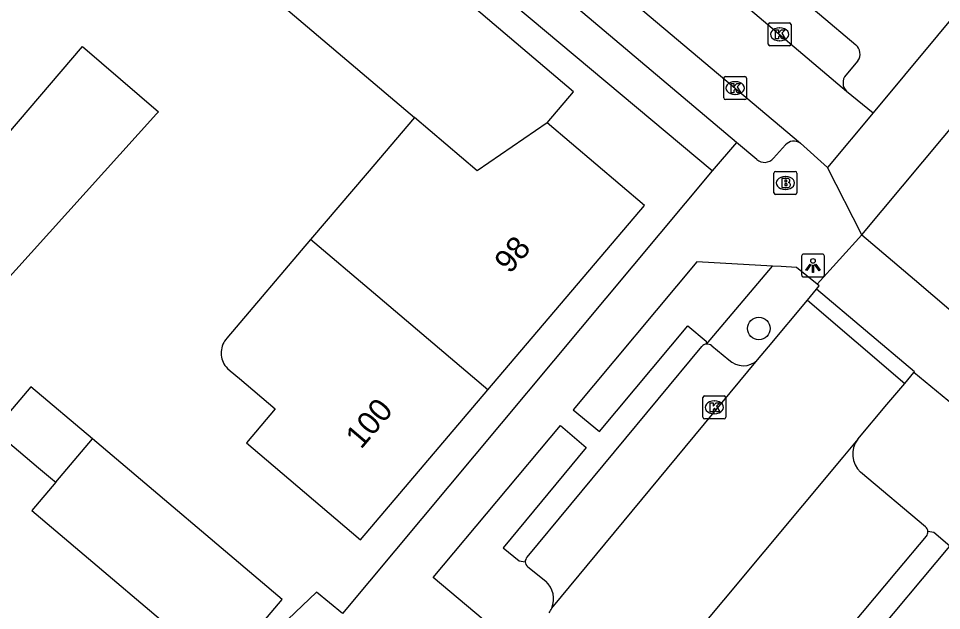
# Model space of a CAD drawing. Extents: x 162532 to 163264, y 381233 to 382042.
# Drawn here: x 162870.32 to 162910.58, y 381558.22 to 381584.03 of the extents above; entities that cross this region are included whole.
import ezdxf

# ---------------------------------------------------------------- set-up
doc = ezdxf.new("R2010")
doc.units = 0
for name, color, linetype in [('IMGEO_Boom', 7, 'Continuous'), ('IMGEO_Brandkraan', 7, 'Continuous'), ('IMGEO_Groenvoorziening', 7, 'Continuous'), ('IMGEO_Kolk', 7, 'Continuous'), ('IMGEO_Lichtpunt', 7, 'Continuous'), ('IMGEO_Pand', 7, 'Continuous'), ('IMGEO_Pand_nummerreeks', 7, 'Continuous'), ('IMGEO_Parkeervlak_open', 7, 'Continuous'), ('IMGEO_Rijbaan_lokaal_open', 7, 'Continuous'), ('IMGEO_Voetpad_open', 7, 'Continuous')]:
    doc.layers.add(name, color=color, linetype=linetype)

msp = doc.modelspace()

# ---------------------------------------------------------------- linework, layer by layer
at = {"layer": 'IMGEO_Boom'}
msp.add_circle((162902.611, 381570.514), 0.489, dxfattribs=at)
at = {"layer": 'IMGEO_Brandkraan'}
for p, q in [((162903.268, 381576.435), (162903.268, 381577.287)), ((162903.343, 381577.361), (162904.195, 381577.361)), ((162904.269, 381577.287), (162904.269, 381576.435)), ((162903.756, 381577.141), (162903.781, 381577.141)), ((162903.779, 381576.581), (162903.754, 381576.581)), ((162904.195, 381576.361), (162903.343, 381576.361))]:
    msp.add_line(p, q, dxfattribs=at)
for points in [[(162903.268, 381576.435), (162903.268, 381577.287)], [(162903.343, 381577.361), (162904.195, 381577.361)], [(162904.269, 381577.287), (162904.269, 381576.435)], [(162903.616, 381577.061), (162903.616, 381576.661), (162903.829, 381576.661)], [(162903.847, 381577.061), (162903.616, 381577.061)], [(162903.795, 381576.98), (162903.741, 381576.98), (162903.741, 381576.904)], [(162903.741, 381576.904), (162903.794, 381576.904)], [(162903.803, 381576.828), (162903.741, 381576.828), (162903.741, 381576.747)], [(162903.741, 381576.747), (162903.803, 381576.747)], [(162904.195, 381576.361), (162903.343, 381576.361)]]:
    msp.add_lwpolyline(points, dxfattribs=at)
for centre, radius, start, end in [((162903.345, 381577.285), 0.0765, 91.552, 178.448), ((162903.345, 381577.285), 0.0765, 91.552, 178.448), ((162904.193, 381577.285), 0.0765, 1.552, 88.448), ((162904.193, 381577.285), 0.0765, 1.552, 88.448), ((162903.796, 381576.942), 0.0379, 267.8285, 90.9355), ((162903.851, 381576.916), 0.145, 59.4692, 91.5367), ((162903.876, 381576.963), 0.0922, 285.5137, 58.1501), ((162903.881, 381576.771), 0.105, 301.3115, 78.989), ((162903.804, 381576.787), 0.0404, 269.8759, 90.5077), ((162903.835, 381576.912), 0.251, 268.6676, 293.5347), ((162903.345, 381576.437), 0.0765, 181.552, 268.448), ((162903.345, 381576.437), 0.0765, 181.552, 268.448), ((162904.193, 381576.437), 0.0765, 271.552, 358.448), ((162904.193, 381576.437), 0.0765, 271.552, 358.448)]:
    msp.add_arc(centre, radius, start, end, dxfattribs=at)
for centre, major_axis, ratio, start_param, end_param in [((162903.755, 381576.861), (-0.387, 0.002), 0.722429, 4.712389, 7.853982), ((162903.78, 381576.861), (-0.39, 0.002), 0.717154, 1.570796, 4.712389)]:
    msp.add_ellipse(centre, major_axis=major_axis, ratio=ratio, start_param=start_param, end_param=end_param, dxfattribs=at)
at = {"layer": 'IMGEO_Groenvoorziening'}
msp.add_lwpolyline([(162900.329, 381569.835), (162903.202, 381573.233)], dxfattribs=at)
at = {"layer": 'IMGEO_Kolk'}
for p, q in [((162903.018, 381582.914), (162903.018, 381583.766)), ((162903.093, 381583.84), (162903.945, 381583.84)), ((162904.019, 381583.766), (162904.019, 381582.914)), ((162903.506, 381583.62), (162903.531, 381583.62)), ((162903.529, 381583.06), (162903.504, 381583.06)), ((162903.945, 381582.84), (162903.093, 381582.84)), ((162901.077, 381580.57), (162901.077, 381581.422)), ((162901.152, 381581.496), (162902.004, 381581.496)), ((162902.078, 381581.422), (162902.078, 381580.57)), ((162901.565, 381581.276), (162901.59, 381581.276)), ((162902.004, 381580.496), (162901.152, 381580.496)), ((162901.588, 381580.716), (162901.563, 381580.716)), ((162900.168, 381566.649), (162900.168, 381567.501)), ((162900.243, 381567.575), (162901.095, 381567.575)), ((162900.656, 381567.355), (162900.681, 381567.355)), ((162901.169, 381567.501), (162901.169, 381566.649)), ((162900.679, 381566.795), (162900.654, 381566.795)), ((162901.095, 381566.575), (162900.243, 381566.575))]:
    msp.add_line(p, q, dxfattribs=at)
for points in [[(162903.018, 381582.914), (162903.018, 381583.766)], [(162903.093, 381583.84), (162903.945, 381583.84)], [(162904.019, 381583.766), (162904.019, 381582.914)], [(162903.339, 381583.54), (162903.462, 381583.54), (162903.462, 381583.389), (162903.592, 381583.54), (162903.756, 381583.54), (162903.61, 381583.389), (162903.763, 381583.14), (162903.611, 381583.14), (162903.526, 381583.304), (162903.462, 381583.237), (162903.462, 381583.14), (162903.339, 381583.14), (162903.339, 381583.54)], [(162903.945, 381582.84), (162903.093, 381582.84)], [(162901.077, 381580.57), (162901.077, 381581.422)], [(162901.152, 381581.496), (162902.004, 381581.496)], [(162902.078, 381581.422), (162902.078, 381580.57)], [(162901.398, 381581.196), (162901.521, 381581.196), (162901.521, 381581.045), (162901.651, 381581.196), (162901.815, 381581.196), (162901.669, 381581.045), (162901.822, 381580.796), (162901.67, 381580.796), (162901.585, 381580.96), (162901.521, 381580.893), (162901.521, 381580.796), (162901.398, 381580.796), (162901.398, 381581.196)], [(162902.004, 381580.496), (162901.152, 381580.496)], [(162900.168, 381566.649), (162900.168, 381567.501)], [(162900.243, 381567.575), (162901.095, 381567.575)], [(162900.489, 381567.275), (162900.612, 381567.275), (162900.612, 381567.124), (162900.742, 381567.275), (162900.906, 381567.275), (162900.76, 381567.124), (162900.913, 381566.875), (162900.761, 381566.875), (162900.676, 381567.039), (162900.612, 381566.972), (162900.612, 381566.875), (162900.489, 381566.875), (162900.489, 381567.275)], [(162901.169, 381567.501), (162901.169, 381566.649)], [(162901.095, 381566.575), (162900.243, 381566.575)]]:
    msp.add_lwpolyline(points, dxfattribs=at)
for centre, start, end in [((162903.095, 381583.764), 91.552, 178.448), ((162903.095, 381583.764), 91.552, 178.448), ((162903.943, 381583.764), 1.552, 88.448), ((162903.943, 381583.764), 1.552, 88.448), ((162903.095, 381582.916), 181.552, 268.448), ((162903.095, 381582.916), 181.552, 268.448), ((162903.943, 381582.916), 271.552, 358.448), ((162903.943, 381582.916), 271.552, 358.448), ((162901.154, 381581.42), 91.552, 178.448), ((162901.154, 381581.42), 91.552, 178.448), ((162902.002, 381581.42), 1.552, 88.448), ((162902.002, 381581.42), 1.552, 88.448), ((162901.154, 381580.572), 181.552, 268.448), ((162901.154, 381580.572), 181.552, 268.448), ((162902.002, 381580.572), 271.552, 358.448), ((162902.002, 381580.572), 271.552, 358.448), ((162900.245, 381567.499), 91.552, 178.448), ((162900.245, 381567.499), 91.552, 178.448), ((162901.093, 381567.499), 1.552, 88.448), ((162901.093, 381567.499), 1.552, 88.448), ((162900.245, 381566.651), 181.552, 268.448), ((162900.245, 381566.651), 181.552, 268.448), ((162901.093, 381566.651), 271.552, 358.448), ((162901.093, 381566.651), 271.552, 358.448)]:
    msp.add_arc(centre, 0.0765, start, end, dxfattribs=at)
for centre, major_axis, ratio, start_param, end_param in [((162903.505, 381583.34), (-0.387, 0.002), 0.722429, 4.712389, 7.853982), ((162903.53, 381583.34), (-0.39, 0.002), 0.717154, 1.570796, 4.712389), ((162901.564, 381580.996), (-0.387, 0.002), 0.722429, 4.712389, 7.853982), ((162901.589, 381580.996), (-0.39, 0.002), 0.717154, 1.570796, 4.712389), ((162900.655, 381567.075), (-0.387, 0.002), 0.722429, 4.712389, 7.853982), ((162900.68, 381567.075), (-0.39, 0.002), 0.717154, 1.570796, 4.712389)]:
    msp.add_ellipse(centre, major_axis=major_axis, ratio=ratio, start_param=start_param, end_param=end_param, dxfattribs=at)
at = {"layer": 'IMGEO_Lichtpunt'}
for p, q in [((162904.471, 381573.662), (162904.471, 381572.855)), ((162904.471, 381573.662), (162904.471, 381572.855)), ((162905.373, 381573.757), (162904.565, 381573.757)), ((162905.373, 381573.757), (162904.565, 381573.757)), ((162905.467, 381572.855), (162905.467, 381573.662)), ((162905.467, 381572.855), (162905.467, 381573.662)), ((162904.565, 381572.761), (162905.373, 381572.761)), ((162904.565, 381572.761), (162905.373, 381572.761))]:
    msp.add_line(p, q, dxfattribs=at)
for points in [[(162904.845, 381573.326), (162904.884, 381573.298), (162904.696, 381573.036), (162904.658, 381573.063), (162904.845, 381573.326)], [(162904.947, 381573.278), (162904.994, 381573.278), (162904.994, 381572.956), (162904.947, 381572.956), (162904.947, 381573.278)], [(162905.057, 381573.298), (162905.095, 381573.325), (162905.282, 381573.063), (162905.243, 381573.035), (162905.057, 381573.298)]]:
    msp.add_lwpolyline(points, dxfattribs=at)
msp.add_circle((162904.97, 381573.46), 0.0994, dxfattribs=at)
for centre, start, end in [((162904.565, 381573.662), 90, 180), ((162904.565, 381573.662), 90, 180), ((162905.373, 381573.662), 0, 90), ((162905.373, 381573.662), 0, 90), ((162904.565, 381572.855), 180, 270), ((162904.565, 381572.855), 180, 270), ((162905.373, 381572.855), 270, 0), ((162905.373, 381572.855), 270, 360)]:
    msp.add_arc(centre, 0.0946, start, end, dxfattribs=at)
at = {"layer": 'IMGEO_Pand'}
for points in [[(162893.38, 381579.487), (162894.527, 381580.837), (162884.53, 381589.327), (162884.283, 381589.035), (162883.011, 381590.114), (162883.302, 381590.457), (162880.832, 381592.553), (162877.332, 381588.429), (162879.785, 381586.346), (162887.587, 381579.72)], [(162868.178, 381577.048), (162868.443, 381577.356), (162873.111, 381582.806), (162876.427, 381579.966), (162876.349, 381579.88), (162868.589, 381571.294), (162865.868, 381573.753)], [(162887.587, 381579.72), (162885.527, 381577.293), (162883.064, 381574.393)], [(162893.38, 381579.487), (162890.332, 381577.389), (162887.587, 381579.72)], [(162890.789, 381567.833), (162897.624, 381575.882), (162893.38, 381579.487)], [(162883.064, 381574.393), (162879.408, 381570.087), (162879.361, 381570.032), (162879.314, 381569.966), (162879.273, 381569.897), (162879.237, 381569.824), (162879.208, 381569.748), (162879.185, 381569.67), (162879.17, 381569.591), (162879.161, 381569.51), (162879.158, 381569.43), (162879.163, 381569.349), (162879.175, 381569.269), (162879.193, 381569.191), (162879.217, 381569.114), (162879.249, 381569.04), (162879.286, 381568.969), (162879.329, 381568.901), (162879.378, 381568.837), (162879.432, 381568.777), (162879.56, 381568.668), (162879.96, 381568.329), (162881.515, 381567.008), (162880.261, 381565.532), (162881.427, 381564.541), (162885.242, 381561.301), (162890.789, 381567.833)], [(162890.789, 381567.833), (162885.808, 381572.063), (162883.064, 381574.393)], [(162873.548, 381565.702), (162870.856, 381567.978), (162869.256, 381566.086), (162871.203, 381564.44), (162871.811, 381563.926), (162871.95, 381563.809)], [(162871.95, 381563.809), (162870.908, 381562.575), (162879.183, 381555.579), (162881.825, 381558.705), (162873.548, 381565.702)], [(162871.95, 381563.809), (162873.548, 381565.702)]]:
    msp.add_lwpolyline(points, dxfattribs=at)
at = {"layer": 'IMGEO_Parkeervlak_open'}
for points in [[(162900.554, 381569.763), (162901.297, 381569.154)], [(162909.875, 381561.871), (162907.049, 381564.251)], [(162892.532, 381560.128), (162893.314, 381559.495)]]:
    msp.add_lwpolyline(points, dxfattribs=at)
for centre, radius, start, end in [((162900.357, 381569.536), 0.3, 49.1064, 95.4042), ((162901.929, 381569.785), 0.893, 224.9532, 314.4087), ((162907.752, 381565.033), 1.051, 141.584, 228.0557), ((162909.697, 381561.645), 0.288, 4.0282, 51.7408), ((162892.693, 381560.346), 0.271, 181.9459, 233.5711), ((162892.621, 381558.722), 1.038, 337.2071, 48.1188)]:
    msp.add_arc(centre, radius, start, end, dxfattribs=at)
at = {"layer": 'IMGEO_Rijbaan_lokaal_open'}
for points in [[(162871.13, 381610.785), (162906.436, 381580.866)], [(162892.51, 381588.641), (162904.423, 381578.598)], [(162907.106, 381574.604), (162912.426, 381580.96), (162914.72, 381579.007), (162917.013, 381577.055)], [(162906.436, 381580.866), (162907.601, 381579.919)], [(162907.601, 381579.919), (162905.609, 381577.531)], [(162905.609, 381577.531), (162904.423, 381578.598)], [(162907.106, 381574.604), (162909.403, 381572.645), (162911.7, 381570.686)], [(162904.73, 381571.749), (162905.127, 381572.235)], [(162909.372, 381568.592), (162909.396, 381568.621), (162905.127, 381572.235)], [(162902.554, 381569.147), (162903.026, 381569.713), (162904.73, 381571.749)], [(162904.73, 381571.749), (162908.971, 381568.12)], [(162893.578, 381558.32), (162902.554, 381569.147)], [(162908.971, 381568.12), (162909.372, 381568.592)], [(162906.928, 381565.686), (162908.197, 381567.208), (162908.971, 381568.12)], [(162906.928, 381565.686), (162906.274, 381564.903), (162897.631, 381554.54)]]:
    msp.add_lwpolyline(points, dxfattribs=at)
msp.add_arc((162892.635, 381558.713), 1.022, 324.2378, 337.3672, dxfattribs=at)
at = {"layer": 'IMGEO_Voetpad_open'}
for points in [[(162900.572, 381577.383), (162871.412, 381601.803)], [(162896.818, 381591.315), (162905.255, 381584.216), (162906.836, 381582.885)], [(162901.643, 381578.628), (162892.144, 381586.646)], [(162911.768, 381584.95), (162907.601, 381579.919)], [(162906.928, 381582.179), (162906.408, 381581.559)], [(162901.643, 381578.628), (162900.572, 381577.383)], [(162902.521, 381577.886), (162901.643, 381578.628)], [(162903.774, 381578.517), (162903.243, 381577.936)], [(162900.572, 381577.383), (162884.449, 381558.086), (162883.315, 381559.022), (162866.892, 381543.375)], [(162907.106, 381574.604), (162905.609, 381577.531)], [(162905.159, 381572.449), (162907.106, 381574.604)], [(162903.202, 381573.233), (162899.902, 381573.417), (162894.519, 381566.973), (162895.668, 381566.02), (162899.513, 381570.634), (162900.314, 381569.959), (162900.329, 381569.835)], [(162905.159, 381572.449), (162904.256, 381573.171), (162903.58, 381573.212), (162903.202, 381573.233)], [(162905.127, 381572.235), (162905.246, 381572.38), (162905.159, 381572.449)], [(162892.506, 381560.544), (162900.123, 381569.728)], [(162911.586, 381566.758), (162909.372, 381568.592)], [(162891.318, 381557.215), (162888.409, 381559.66), (162893.954, 381566.283), (162895.079, 381565.332), (162891.46, 381560.955), (162892.159, 381560.38), (162892.422, 381560.337)], [(162915.836, 381563.236), (162909.104, 381555.181), (162907.29, 381556.659), (162910.946, 381561.03), (162910.248, 381561.62), (162909.984, 381561.665)], [(162902.258, 381552.322), (162908.634, 381559.918), (162909.922, 381561.463)]]:
    msp.add_lwpolyline(points, dxfattribs=at)
for centre, radius, start, end in [((162906.496, 381582.482), 0.528, 324.9965, 49.8525), ((162906.774, 381581.227), 0.494, 137.736, 226.8915), ((162904.143, 381578.204), 0.483, 54.5303, 139.698), ((162902.858, 381578.26), 0.504, 228.0173, 319.9057), ((162900.354, 381569.535), 0.301, 94.7811, 140.1152), ((162909.694, 381561.644), 0.291, 321.6606, 4.2137), ((162892.698, 381560.345), 0.276, 134.07, 181.7557)]:
    msp.add_arc(centre, radius, start, end, dxfattribs=at)

# ---------------------------------------------------------------- texts
at = {"layer": 'IMGEO_Pand_nummerreeks'}
for s, rotation, p in [('98', 49.6625, (162891.753, 381572.861)), ('100', 49.664, (162885.264, 381565.22))]:
    msp.add_text(s, height=1, rotation=rotation, dxfattribs=at).set_placement(p)

doc.saveas('drawing.dxf')
